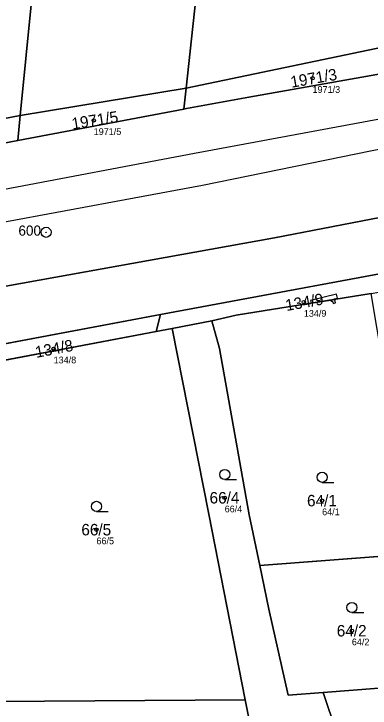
# Model space of a CAD drawing. Extents: x -754731 to -751381, y -1060564 to -1058101.
# Drawn here: x -752813.2 to -752760.4, y -1058850.9 to -1058748.1 of the extents above; entities that cross this region are included whole.
import ezdxf

# ---------------------------------------------------------------- set-up
doc = ezdxf.new("R2010")
doc.units = 0
for name, color, linetype in [('Definiční body', 7, 'Continuous'), ('Hranice parcel', 7, 'Continuous'), ('Parcelní čísla', 7, 'Continuous'), ('Polygon parcely', 7, 'Continuous'), ('Poz předměty', 7, 'Continuous'), ('Věcná břemena k části', 7, 'Continuous'), ('Značky bodu BP', 7, 'Continuous'), ('Značky kultur', 7, 'Continuous')]:
    doc.layers.add(name, color=color, linetype=linetype)

msp = doc.modelspace()

# ---------------------------------------------------------------- linework, layer by layer
at = {"layer": 'Definiční body'}
for centre in [(-752768.94, -1058757.66), (-752801.39, -1058763.89), (-752770.23, -1058790.81), (-752807.33, -1058797.71), (-752781.97, -1058819.78), (-752767.52, -1058820.2), (-752800.98, -1058824.5), (-752763.11, -1058839.47)]:
    msp.add_circle(centre, 0.25, dxfattribs=at)
at = {"layer": 'Hranice parcel'}
for p, q in [((-752805.66, -1058696.57), (-752812.3, -1058763.19)), ((-752781.4, -1058701.1), (-752787.69, -1058759.14)), ((-752787.69, -1058759.14), (-752738.22, -1058748.79)), ((-752812.3, -1058763.19), (-752787.69, -1058759.14)), ((-752787.69, -1058759.14), (-752788.03, -1058762.22)), ((-752812.62, -1058766.88), (-752788.03, -1058762.22)), ((-752837.78, -1058768.05), (-752812.3, -1058763.19)), ((-752812.62, -1058766.88), (-752812.3, -1058763.19)), ((-752746.77, -1058784.34), (-752791.46, -1058792.66)), ((-752791.46, -1058792.66), (-752822.24, -1058798.4)), ((-752792.12, -1058795.17), (-752791.46, -1058792.66)), ((-752789.75, -1058794.73), (-752783.86, -1058793.57)), ((-752792.12, -1058795.17), (-752817.92, -1058800.02)), ((-752789.75, -1058794.73), (-752792.12, -1058795.17)), ((-752784.33, -1058822.2), (-752789.75, -1058794.73)), ((-752778.91, -1058849.68), (-752784.33, -1058822.2)), ((-752776.76, -1058829.83), (-752753.41, -1058828.01)), ((-752767.38, -1058848.61), (-752750.88, -1058847.34)), ((-752767.38, -1058848.61), (-752765.4, -1058854.49)), ((-752778.91, -1058849.68), (-752816.17, -1058849.97)), ((-752777.94, -1058854.58), (-752778.91, -1058849.68))]:
    msp.add_line(p, q, dxfattribs=at)
for points in [[(-752494.82, -1058726.09), (-752531.68, -1058733.11), (-752551.22, -1058738.07), (-752612.18, -1058750.82), (-752646.79, -1058757.27), (-752745.94, -1058775.75), (-752774.6, -1058781.3), (-752781.46, -1058782.52), (-752840.02, -1058793.01), (-752898.91, -1058804.2), (-752959.36, -1058815.49), (-753015.58, -1058825.6), (-753054.5, -1058831.5), (-753065.7, -1058834.02), (-753126.2, -1058844.89), (-753153.99, -1058849.86), (-753225.97, -1058863.05), (-753226, -1058864.5), (-753232.2, -1058865.9), (-753233.52, -1058864.92), (-753312.41, -1058882.6), (-753338.64, -1058889.98), (-753357.63, -1058896.95)], [(-752788.03, -1058762.22), (-752787.62, -1058762.14), (-752778.4, -1058760.43), (-752738.77, -1058753.45)], [(-752838.5, -1058771.81), (-752837.05, -1058771.51), (-752812.62, -1058766.88)], [(-752760.23, -1058789.54), (-752780.29, -1058792.75), (-752783.86, -1058793.57)], [(-752783.86, -1058793.57), (-752782.76, -1058797.66), (-752778.35, -1058822.28), (-752776.76, -1058829.83)], [(-752776.76, -1058829.83), (-752775.44, -1058836.26), (-752772.54, -1058849.01), (-752767.38, -1058848.61)]]:
    msp.add_lwpolyline(points, dxfattribs=at)
at = {"layer": 'Polygon parcely'}
for points in [[(-752805.66, -1058696.57), (-752812.3, -1058763.19), (-752787.69, -1058759.14), (-752781.4, -1058701.1), (-752782.85, -1058700.27), (-752783.45, -1058704.6), (-752788.08, -1058703.96), (-752789.37, -1058715.24), (-752790.98, -1058715.14), (-752791.36, -1058716.8), (-752800.95, -1058715.9), (-752801.01, -1058714.17), (-752799.5, -1058698.81), (-752788.47, -1058677), (-752784.61, -1058677), (-752784.29, -1058675.96), (-752803.73, -1058673.77)], [(-752832.7, -1058712.7), (-752837.78, -1058768.05), (-752812.3, -1058763.19), (-752805.66, -1058696.57), (-752825.61, -1058694), (-752825.98, -1058697.39), (-752827.93, -1058697.2), (-752829.49, -1058712.92)], [(-752738.77, -1058753.45), (-752738.22, -1058748.79), (-752787.69, -1058759.14), (-752788.03, -1058762.22), (-752787.62, -1058762.14), (-752778.4, -1058760.43)], [(-752788.03, -1058762.22), (-752787.69, -1058759.14), (-752812.3, -1058763.19), (-752812.62, -1058766.88)], [(-752812.62, -1058766.88), (-752812.3, -1058763.19), (-752837.78, -1058768.05), (-752838.5, -1058771.81), (-752837.05, -1058771.51)], [(-752783.86, -1058793.57), (-752780.29, -1058792.75), (-752760.23, -1058789.54), (-752756.83, -1058788.92), (-752746.22, -1058787), (-752746.77, -1058784.34), (-752791.46, -1058792.66), (-752792.12, -1058795.17), (-752789.75, -1058794.73)], [(-752780.29, -1058792.75), (-752783.86, -1058793.57), (-752782.76, -1058797.66), (-752778.35, -1058822.28), (-752776.76, -1058829.83), (-752753.41, -1058828.01), (-752755.09, -1058819.58), (-752756.18, -1058812.16), (-752756.74, -1058809.38), (-752758.03, -1058802.92), (-752758.4, -1058800.4), (-752760.23, -1058789.54)], [(-752792.12, -1058795.17), (-752791.46, -1058792.66), (-752822.24, -1058798.4), (-752817.92, -1058800.02)], [(-752783.86, -1058793.57), (-752789.75, -1058794.73), (-752784.33, -1058822.2), (-752778.91, -1058849.68), (-752777.94, -1058854.58), (-752765.4, -1058854.49), (-752767.38, -1058848.61), (-752772.54, -1058849.01), (-752775.44, -1058836.26), (-752776.76, -1058829.83), (-752778.35, -1058822.28), (-752782.76, -1058797.66)], [(-752789.75, -1058794.73), (-752792.12, -1058795.17), (-752817.92, -1058800.02), (-752823.63, -1058801.09), (-752818.69, -1058833.46), (-752816.17, -1058849.97), (-752778.91, -1058849.68), (-752784.33, -1058822.2)], [(-752772.54, -1058849.01), (-752767.38, -1058848.61), (-752750.88, -1058847.34), (-752753.41, -1058828.01), (-752776.76, -1058829.83), (-752775.44, -1058836.26)], [(-752730.1, -1058848.6), (-752729.8, -1058846.9), (-752729.09, -1058843.64), (-752736.02, -1058844.85), (-752740.93, -1058845.66), (-752750.88, -1058847.34), (-752767.38, -1058848.61), (-752765.4, -1058854.49), (-752760.13, -1058870.14), (-752755.11, -1058885.34), (-752734.14, -1058884)], [(-752755.11, -1058885.34), (-752760.13, -1058870.14), (-752765.4, -1058854.49), (-752777.94, -1058854.58), (-752778.91, -1058849.68), (-752816.17, -1058849.97), (-752813.96, -1058867.43), (-752819.25, -1058884.06), (-752819.62, -1058891.05), (-752818.52, -1058891.25), (-752817.22, -1058887.04), (-752814.67, -1058887.4), (-752814.28, -1058886.01), (-752813.53, -1058885), (-752812.26, -1058884.6), (-752795.43, -1058885.86), (-752791.44, -1058886.41), (-752793.7, -1058906.09), (-752734.59, -1058888.9), (-752734.14, -1058884)]]:
    msp.add_lwpolyline(points, close=True, dxfattribs=at)
for points in [[(-752781.4, -1058701.1), (-752787.69, -1058759.14), (-752738.22, -1058748.79), (-752737.83, -1058747.21)], [(-753054.5, -1058831.5), (-753015.58, -1058825.6), (-752959.36, -1058815.49), (-752898.91, -1058804.2), (-752840.02, -1058793.01), (-752781.46, -1058782.52), (-752774.6, -1058781.3), (-752745.94, -1058775.75), (-752646.79, -1058757.27), (-752612.18, -1058750.82), (-752551.22, -1058738.07)], [(-752551.22, -1058738.07), (-752612.18, -1058750.82), (-752646.79, -1058757.27), (-752745.94, -1058775.75), (-752774.6, -1058781.3), (-752781.46, -1058782.52), (-752840.02, -1058793.01), (-752898.91, -1058804.2), (-752959.36, -1058815.49), (-753015.58, -1058825.6), (-753054.5, -1058831.5)], [(-752685.29, -1058741.64), (-752737.32, -1058753.19), (-752738.77, -1058753.45), (-752778.4, -1058760.43), (-752787.62, -1058762.14), (-752788.03, -1058762.22), (-752812.62, -1058766.88), (-752837.05, -1058771.51), (-752838.5, -1058771.81), (-752864.67, -1058777.16), (-752883.65, -1058781.17), (-752902.39, -1058785.14), (-752959.53, -1058795.9), (-753005.88, -1058804.74), (-753008.79, -1058805.37), (-753017.13, -1058806.91), (-753022.58, -1058807.97)], [(-753026.48, -1058835.61), (-753005.87, -1058832.19), (-752965.85, -1058825.11), (-752940.54, -1058820.41), (-752921.64, -1058816.9), (-752900.37, -1058812.95), (-752895.64, -1058812.07), (-752822.24, -1058798.4), (-752791.46, -1058792.66), (-752746.77, -1058784.34), (-752743.17, -1058783.67), (-752694.46, -1058774.6), (-752645.48, -1058765.48), (-752641.9, -1058764.7), (-752634.85, -1058763.93), (-752597.82, -1058756.86), (-752581.35, -1058754.02), (-752568.6, -1058751.4), (-752551.5, -1058748.28), (-752545, -1058746.9)]]:
    msp.add_lwpolyline(points, dxfattribs=at)
at = {"layer": 'Poz předměty'}
for p, q in [((-752786.45, -1058768.75), (-752740.55, -1058760.21)), ((-752738.66, -1058764.06), (-752785.27, -1058773.53)), ((-752874.89, -1058785.51), (-752786.45, -1058768.75)), ((-752785.27, -1058773.53), (-752872.52, -1058789.7))]:
    msp.add_line(p, q, dxfattribs=at)
at = {"layer": 'Věcná břemena k části'}
for points in [[(-752769.14, -1058790.97), (-752766.3, -1058790.51), (-752765.68, -1058790.41), (-752765.72, -1058790.31), (-752765.26, -1058790.2), (-752765.4, -1058789.62), (-752769.23, -1058790.58)], [(-752765.68, -1058790.41), (-752766.3, -1058790.51), (-752765.93, -1058790.74), (-752765.89, -1058790.99), (-752765.54, -1058790.93), (-752765.58, -1058790.68)]]:
    msp.add_lwpolyline(points, close=True, dxfattribs=at)
at = {"layer": 'Značky bodu BP'}
for radius in [0.75, 0.03]:
    msp.add_circle((-752808.45, -1058780.46), radius, dxfattribs=at)
at = {"layer": 'Značky kultur'}
for p, q in [((-752781.96, -1058817.08), (-752780.21, -1058817.08)), ((-752767.51, -1058817.5), (-752765.76, -1058817.5)), ((-752800.97, -1058821.8), (-752799.22, -1058821.8)), ((-752763.1, -1058836.77), (-752761.35, -1058836.77))]:
    msp.add_line(p, q, dxfattribs=at)
for centre in [(-752781.96, -1058816.33), (-752767.51, -1058816.75), (-752800.97, -1058821.05), (-752763.1, -1058836.02)]:
    msp.add_circle(centre, 0.75, dxfattribs=at)

# ---------------------------------------------------------------- texts
at = {"layer": 'Definiční body'}
for s, p in [('1971/3', (-752768.94, -1058759.82)), ('1971/5', (-752801.39, -1058766.05)), ('134/9', (-752770.23, -1058792.97)), ('134/8', (-752807.33, -1058799.87)), ('66/4', (-752781.97, -1058821.94)), ('64/1', (-752767.52, -1058822.36)), ('66/5', (-752800.98, -1058826.66)), ('64/2', (-752763.11, -1058841.63))]:
    msp.add_text(s, height=1, dxfattribs=at).set_placement(p)
at = {"layer": 'Parcelní čísla'}
for s, rotation, p in [('1971/3', 10, (-752772.05, -1058759.07)), ('1971/5', 9, (-752804.52, -1058765.25)), ('134/9', 10, (-752772.81, -1058792.13)), ('134/8', 11, (-752809.89, -1058799.07))]:
    msp.add_text(s, height=1.7, rotation=rotation, dxfattribs=at).set_placement(p)
for s, p in [('66/4', (-752784.21, -1058820.63)), ('64/1', (-752769.76, -1058821.05)), ('66/5', (-752803.22, -1058825.35)), ('64/2', (-752765.35, -1058840.32))]:
    msp.add_text(s, height=1.7, dxfattribs=at).set_placement(p)
at = {"layer": 'Značky bodu BP'}
msp.add_text('600', height=1.5, dxfattribs=at).set_placement((-752812.55, -1058780.96))

doc.saveas('drawing.dxf')
